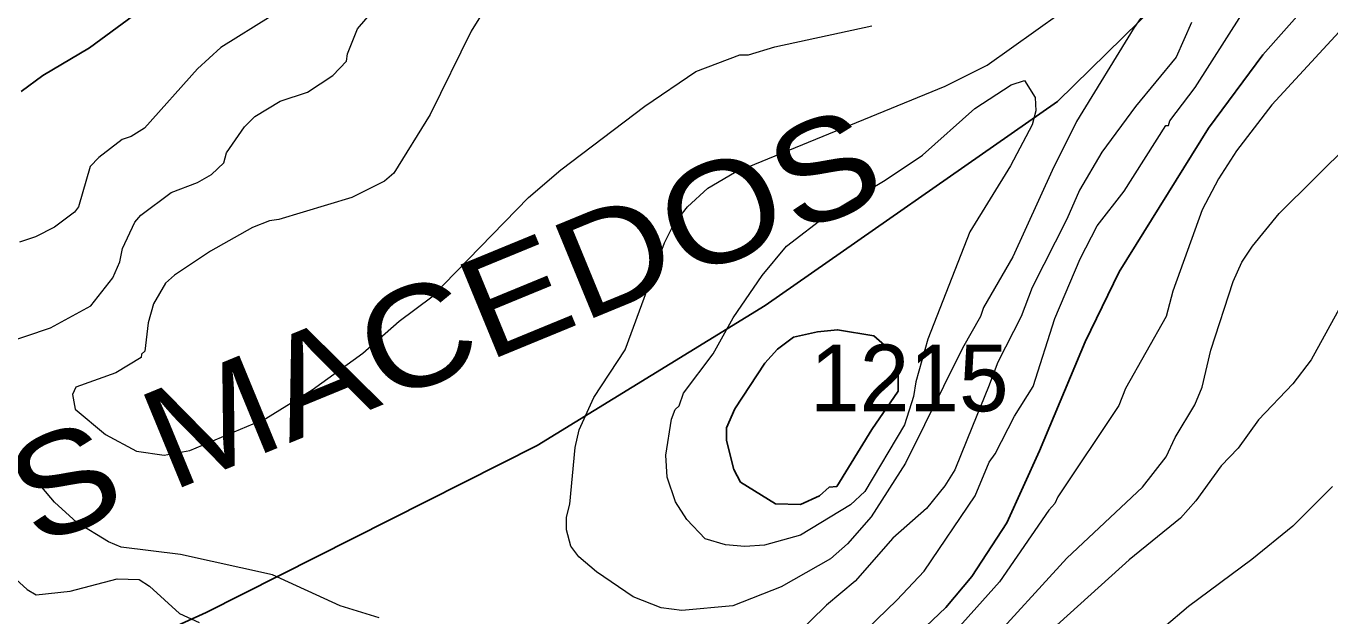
# Model space of a CAD drawing. Extents: x 598.3 to 623.2, y 6902.2 to 6930.1.
# Drawn here: x 614.303 to 615.865, y 6921.724 to 6922.431 of the extents above; entities that cross this region are included whole.
import ezdxf
from ezdxf.enums import TextEntityAlignment as Align

# ---------------------------------------------------------------- set-up
doc = ezdxf.new("R2010")
doc.units = 0
doc.header["$LTSCALE"] = 0.032
for name, color, linetype, lineweight in [('1', 7, 'Continuous', 25), ('2', 7, 'Continuous', 13), ('26', 7, 'Continuous', 25)]:
    doc.layers.add(name, color=color, linetype=linetype, lineweight=lineweight)
doc.layers.add('21', color=7, linetype='Continuous')

msp = doc.modelspace()

# ---------------------------------------------------------------- linework, layer by layer
at = {"layer": '1'}
for points in [[(615.3734, 6921.7041), (615.4053, 6921.7344), (615.4365, 6921.7715), (615.4784, 6921.8359), (615.5174, 6921.922), (615.5721, 6922.0527), (615.6127, 6922.1369), (615.7198, 6922.309), (615.7849, 6922.3968), (615.8603, 6922.4825)], [(614.2976, 6922.3528), (614.3236, 6922.372), (614.3794, 6922.4052), (614.432, 6922.444)]]:
    msp.add_lwpolyline(points, dxfattribs=at)
msp.add_lwpolyline([(615.2513, 6922.065), (615.2755, 6922.0674), (615.3191, 6922.06), (615.3447, 6922.0375), (615.348, 6922.0224), (615.348, 6921.9938), (615.3164, 6921.9476), (615.2746, 6921.8793), (615.2653, 6921.8786), (615.2539, 6921.8682), (615.2311, 6921.858), (615.201, 6921.8586), (615.1593, 6921.8848), (615.1511, 6921.8998), (615.1425, 6921.9344), (615.1425, 6921.9498), (615.1525, 6921.9726), (615.1882, 6922.0272), (615.2034, 6922.0442), (615.2229, 6922.0586)], close=True, dxfattribs=at)
at = {"layer": '2'}
for points in [[(614.9773, 6922.6519), (614.8366, 6922.4255), (614.7874, 6922.3255), (614.744, 6922.2552), (614.7326, 6922.2454), (614.6938, 6922.226), (614.6063, 6922.1994), (614.5952, 6922.1978), (614.5748, 6922.19), (614.5243, 6922.1615), (614.4813, 6922.1329), (614.4705, 6922.1231), (614.4562, 6922.0985), (614.4496, 6922.0758), (614.4455, 6922.0416), (614.4415, 6922.0381), (614.4411, 6922.0339), (614.411, 6922.0157), (614.363, 6921.9986), (614.3589, 6921.9896), (614.3623, 6921.9721), (614.3986, 6921.9416), (614.4356, 6921.9216), (614.469, 6921.9169), (614.4995, 6921.9225), (614.5907, 6921.9608), (614.6463, 6921.9952), (614.7069, 6922.0393), (614.7505, 6922.0778), (614.7893, 6922.107), (614.9053, 6922.2261), (614.9441, 6922.2592), (615.0448, 6922.3356), (615.1058, 6922.377), (615.1586, 6922.3968), (615.1687, 6922.397), (615.2005, 6922.4066), (615.3167, 6922.4319)], [(615.9331, 6922.4865), (615.7958, 6922.337), (615.7535, 6922.2818), (615.732, 6922.2482), (615.7122, 6922.2113), (615.6771, 6922.1138), (615.6693, 6922.0834), (615.6205, 6921.9971), (615.6126, 6921.9766), (615.5393, 6921.8669), (615.5359, 6921.8589), (615.5285, 6921.8511), (615.4697, 6921.765), (615.405, 6921.6929)], [(614.2437, 6922.0398), (614.3328, 6922.0698), (614.3809, 6922.096), (614.4073, 6922.1296), (614.4156, 6922.1487), (614.4188, 6922.1649), (614.4336, 6922.1962), (614.441, 6922.2046), (614.4771, 6922.232), (614.5089, 6922.2437), (614.5254, 6922.2535), (614.5402, 6922.2676), (614.5435, 6922.2795), (614.5649, 6922.3105), (614.5774, 6922.3232), (614.6077, 6922.3416), (614.6404, 6922.3523), (614.6707, 6922.372), (614.6872, 6922.3893), (614.6884, 6922.398), (614.7005, 6922.4282), (614.7228, 6922.454)], [(615.6516, 6922.4592), (615.631, 6922.4296), (615.5619, 6922.3171), (615.5325, 6922.2583), (615.4856, 6922.1546), (615.4503, 6922.094), (615.4467, 6922.0834), (615.4252, 6922.0454), (615.3568, 6921.9076), (615.3157, 6921.8431), (615.2874, 6921.8109), (615.2669, 6921.7929), (615.2078, 6921.7593), (615.1501, 6921.7364), (615.0889, 6921.7308), (615.0643, 6921.7341), (615.0308, 6921.747), (614.9868, 6921.777), (614.9657, 6921.795), (614.9559, 6921.8078), (614.9507, 6921.8276), (614.9507, 6921.8427), (614.9546, 6921.8584), (614.9611, 6921.9263), (614.9659, 6921.9474), (614.9837, 6921.9863), (615.0209, 6922.0432), (615.0682, 6922.1717), (615.0795, 6922.194), (615.0957, 6922.2148), (615.1203, 6922.237), (615.1522, 6922.256), (615.4045, 6922.3595), (615.4547, 6922.3846), (615.5422, 6922.4469)], [(614.5972, 6922.4432), (614.5368, 6922.4056), (614.5087, 6922.38), (614.4451, 6922.3091), (614.4291, 6922.2992), (614.4186, 6922.2956), (614.3906, 6922.274), (614.3801, 6922.2632), (614.3663, 6922.2147), (614.3613, 6922.2084), (614.3373, 6922.1902), (614.3147, 6922.1789), (614.2955, 6922.1725)], [(615.2861, 6921.685), (615.3466, 6921.743), (615.3793, 6921.778), (615.4402, 6921.8681), (615.4572, 6921.9086), (615.4643, 6921.9184), (615.4874, 6921.9638), (615.5098, 6921.9993), (615.5359, 6922.0807), (615.5662, 6922.1525), (615.5867, 6922.1919), (615.6188, 6922.2337), (615.6686, 6922.3124), (615.6718, 6922.3123), (615.6736, 6922.3177), (615.7041, 6922.3578), (615.7595, 6922.4448)], [(615.6996, 6922.4356), (615.6811, 6922.394), (615.6326, 6922.3349), (615.5923, 6922.2801), (615.5653, 6922.2348), (615.5503, 6922.2), (615.5086, 6922.1182), (615.4953, 6922.0834), (615.4677, 6922.0284), (615.4564, 6921.999), (615.4469, 6921.9754), (615.4373, 6921.9516), (615.4162, 6921.8996), (615.404, 6921.8803), (615.3822, 6921.8531), (615.3418, 6921.8175), (615.2965, 6921.7659), (615.2622, 6921.7371), (615.2245, 6921.7001)], [(615.4533, 6921.6871), (615.5502, 6921.7936), (615.6409, 6921.8786), (615.6693, 6921.9151), (615.6801, 6921.9382), (615.7037, 6921.9774), (615.7125, 6921.9984), (615.7228, 6922.0429), (615.7493, 6922.1252), (615.76, 6922.1482), (615.7728, 6922.1675), (615.8046, 6922.2067), (615.9323, 6922.3335)], [(615.8985, 6922.1322), (615.843, 6922.0313), (615.8208, 6922.0027), (615.7799, 6921.9595), (615.7554, 6921.9253), (615.7352, 6921.9041), (615.7046, 6921.8623), (615.6862, 6921.8414), (615.6249, 6921.7914), (615.4347, 6921.6196)], [(614.7262, 6921.7219), (614.6797, 6921.7363), (614.5988, 6921.7735), (614.4882, 6921.798), (614.4173, 6921.8068), (614.4023, 6921.8129), (614.3641, 6921.8364), (614.3375, 6921.8606), (614.3029, 6921.9017)], [(615.8683, 6921.8794), (615.821, 6921.832), (615.7717, 6921.7918), (615.6959, 6921.7354), (615.6377, 6921.686), (615.5821, 6921.6518), (615.5583, 6921.6407), (615.5211, 6921.6189), (615.5025, 6921.6124), (615.4801, 6921.5999), (615.3576, 6921.5502), (615.3095, 6921.5381), (615.2584, 6921.5198), (615.2368, 6921.506), (615.2363, 6921.5026), (615.2332, 6921.5013), (615.2299, 6921.4885), (615.2305, 6921.4784)], [(614.2913, 6921.7684), (614.3046, 6921.7559), (614.3156, 6921.7494), (614.3564, 6921.754), (614.4124, 6921.7687), (614.4388, 6921.7679), (614.4511, 6921.7598), (614.4871, 6921.727), (614.5109, 6921.7165)]]:
    msp.add_lwpolyline(points, dxfattribs=at)
msp.add_lwpolyline([(615.2641, 6922.2059), (615.3327, 6922.2466), (615.3774, 6922.2765), (615.4401, 6922.3328), (615.4833, 6922.3608), (615.4993, 6922.366), (615.5124, 6922.3456), (615.5132, 6922.3297), (615.5087, 6922.3129), (615.4827, 6922.2638), (615.4341, 6922.1846), (615.3836, 6922.0561), (615.3693, 6922.0048), (615.3666, 6921.9873), (615.3557, 6921.9533), (615.3081, 6921.8734), (615.2911, 6921.8574), (615.231, 6921.8211), (615.1881, 6921.8093), (615.1645, 6921.8077), (615.1414, 6921.8094), (615.1168, 6921.8166), (615.0949, 6921.8398), (615.0815, 6921.8609), (615.0714, 6921.8906), (615.0697, 6921.9172), (615.0764, 6921.96), (615.0809, 6921.9717), (615.0858, 6921.9762), (615.0909, 6921.9915), (615.1264, 6922.0386), (615.1504, 6922.0818), (615.1853, 6922.1322), (615.2143, 6922.1676)], close=True, dxfattribs=at)
at = {"layer": '26'}
msp.add_lwpolyline([(612.6719, 6921.1078), (612.7532, 6921.1566), (612.8922, 6921.2289), (613.1091, 6921.3234), (613.2481, 6921.3623), (613.4427, 6921.4012), (614.0207, 6921.532), (614.1655, 6921.5681), (614.519, 6921.7285), (614.9156, 6921.9285), (615.1889, 6922.0964), (615.5389, 6922.3409), (615.9893, 6922.783)], dxfattribs=at)

# ---------------------------------------------------------------- texts
at = {"layer": '21'}
msp.add_text('1215', height=0.08, dxfattribs=at).set_placement((615.2425, 6921.9696))
at = {"layer": '26', "width": 1.15}
msp.add_text('SERRA DOS MACEDOS', height=0.12, rotation=22.374, dxfattribs=at).set_placement((614.3815, 6921.8337), align=Align.CENTER)

doc.saveas('drawing.dxf')
